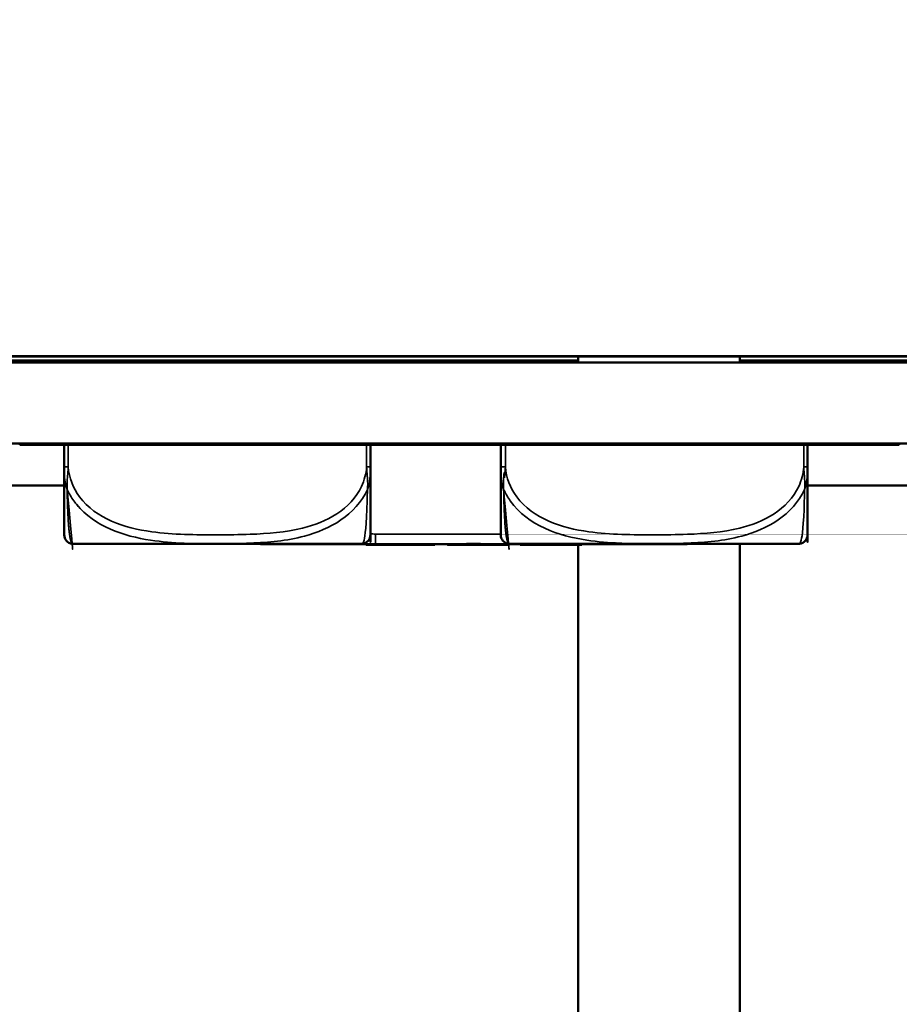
# Model space of a CAD drawing. Header units: inches. Extents: x -32 to 29.2, y -14.4 to 22.6.
# Tile 268 of 285: x 3.1 to 4.4, y 11.5 to 13. Entities that reach past the tile are written whole.
import ezdxf

# ---------------------------------------------------------------- set-up
doc = ezdxf.new("R2010")
doc.units = ezdxf.units.IN
doc.header["$MEASUREMENT"] = 0
for name, color, linetype, lineweight in [('Dimension (ANSI)', 7, 'Continuous', 25), ('Visible (ANSI)', 7, 'Continuous', 50), ('Visible Narrow (ANSI)', 7, 'Continuous', 35)]:
    doc.layers.add(name, color=color, linetype=linetype, lineweight=lineweight)
doc.styles.add('Note Text (ANSI)', font='tahoma.ttf')
doc.dimstyles.new('Default (ANSI)', dxfattribs={"dimtxt": 0.1879999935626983, "dimasz": 0.0984251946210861, "dimexe": 0.125, "dimexo": 0.0625, "dimgap": 0.031496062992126, "dimtad": 0, "dimtih": 1, "dimtoh": 1, "dimrnd": 1e-08, "dimzin": 4, "dimdsep": 46, "dimtxsty": 'Note Text (ANSI)', "dimcen": 0.09, "dimdle": 0.3937007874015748, "dimclrd": 256, "dimclre": 256, "dimclrt": 256, "dimadec": 0, "dimazin": 1, "dimtfac": 1.276595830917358, "dimtofl": 0, "dimtmove": 0, "dimatfit": 3, "dimfxl": 1, "dimtolj": 1, "dimtzin": 4, "dimlwd": -1, "dimlwe": -1, "dimarcsym": 0})

# ---------------------------------------------------------------- blocks, each defined once
blk = doc.blocks.new('*D11')
at = {"layer": 'Defpoints', "color": 0, "transparency": 16777216}
for p in [(8.679602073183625, 17.71034295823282), (11.81042754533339, 17.71034295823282), (4.062731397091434, 9.938145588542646)]:
    blk.add_point(p, dxfattribs=at)
at = {"layer": 'Dimension (ANSI)', "transparency": 16777216}
for p, q in [((8.742102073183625, 17.71034295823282), (11.93542754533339, 17.71034295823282)), ((11.81042754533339, 17.61191776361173), (11.81042754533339, 14.55073426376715)), ((11.81042754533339, 10.03657078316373), (11.81042754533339, 13.09775428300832)), ((4.125231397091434, 9.938145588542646), (11.93542754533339, 9.938145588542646))]:
    blk.add_line(p, q, dxfattribs=at)
for points in [[(11.79402334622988, 17.61191776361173), (11.82683174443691, 17.61191776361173), (11.81042754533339, 17.71034295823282)], [(11.79402334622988, 10.03657078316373), (11.82683174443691, 10.03657078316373), (11.81042754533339, 9.938145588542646)]]:
    blk.add_solid(points, dxfattribs=at)
at = {"layer": 'Dimension (ANSI)', "transparency": 16777216, "insert": (11.68745105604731, 13.12925034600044), "char_height": 0.1879999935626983, "attachment_point": 1, "rotation": 90, "style": 'Note Text (ANSI)'}
blk.add_mtext('\\A1;7.77 [197.4]', dxfattribs=at)

msp = doc.modelspace()

# ---------------------------------------------------------------- linework, layer by layer
at = {"layer": 'Visible (ANSI)'}
for p, q in [((8.679602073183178, 12.46024386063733), (-28.51039792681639, 12.46024386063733)), ((8.679602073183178, 12.45969253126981), (-28.51039792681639, 12.45969253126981)), ((3.93774321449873, 12.45014558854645), (3.93774321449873, 12.45969253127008)), ((4.18774321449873, 12.45969253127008), (4.18774321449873, 12.45014558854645)), ((-28.80862123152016, 12.45014558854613), (8.977825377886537, 12.45014558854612)), ((-1.13661623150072, 12.45354764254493), (3.937743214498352, 12.45354764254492)), ((4.187743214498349, 12.45354764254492), (6.767258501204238, 12.45354764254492)), ((8.977825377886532, 12.32514558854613), (-28.65039792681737, 12.32514558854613)), ((3.075588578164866, 12.3251455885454), (3.075588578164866, 12.3231455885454)), ((3.075588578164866, 12.3231455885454), (3.37621759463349, 12.3231455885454)), ((3.144301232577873, 12.3231455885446), (3.144301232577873, 12.28915934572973)), ((3.37621759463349, 12.3251455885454), (3.37621759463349, 12.3231455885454)), ((3.37621759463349, 12.32314558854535), (3.421454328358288, 12.3231455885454)), ((3.421454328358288, 12.3251455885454), (3.421454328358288, 12.3231455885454)), ((3.421454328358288, 12.3231455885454), (3.554949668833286, 12.3231455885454)), ((3.554949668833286, 12.3251455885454), (3.554949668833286, 12.3231455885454)), ((3.617094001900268, 12.28915934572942), (3.617094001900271, 12.32314558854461)), ((3.640596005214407, 12.32514558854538), (3.640596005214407, 12.32314558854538)), ((3.640596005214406, 12.32314558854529), (3.641791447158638, 12.32314558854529)), ((3.641791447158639, 12.32514558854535), (3.641791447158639, 12.32314558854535)), ((3.818301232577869, 12.3231455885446), (3.81830123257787, 12.28915934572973)), ((3.923045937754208, 12.32514558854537), (3.923045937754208, 12.32314558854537)), ((3.923045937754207, 12.32314558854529), (3.923112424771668, 12.32314558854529)), ((3.923112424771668, 12.32514558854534), (3.923112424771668, 12.32314558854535)), ((3.924562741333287, 12.32514558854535), (3.924562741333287, 12.32314558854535)), ((3.924562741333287, 12.32314558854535), (3.956802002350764, 12.32314558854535)), ((3.956802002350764, 12.32514558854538), (3.956802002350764, 12.32314558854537)), ((4.177433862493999, 12.32514558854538), (4.177433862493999, 12.32314558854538)), ((4.177433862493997, 12.32314558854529), (4.180687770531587, 12.32314558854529)), ((4.180687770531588, 12.32514558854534), (4.180687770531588, 12.32314558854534)), ((4.182081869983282, 12.32514558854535), (4.182081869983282, 12.32314558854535)), ((4.182081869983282, 12.32314558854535), (4.214340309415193, 12.32314558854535)), ((4.214340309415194, 12.32514558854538), (4.214340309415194, 12.32314558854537)), ((4.292094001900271, 12.28915934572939), (4.292094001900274, 12.32314558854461)), ((4.433793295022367, 12.32514558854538), (4.433793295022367, 12.32314558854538)), ((3.062149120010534, 12.26014558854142), (3.144301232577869, 12.26014558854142)), ((4.29209400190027, 12.26014558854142), (4.492301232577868, 12.26014558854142)), ((3.160804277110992, 12.17012956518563), (3.232765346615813, 12.17012956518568)), ((3.232765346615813, 12.17012956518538), (3.600590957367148, 12.17012956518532)), ((3.450110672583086, 12.16963377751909), (3.624915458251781, 12.16963377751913)), ((3.610577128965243, 12.16963377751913), (3.610577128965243, 12.16849991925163)), ((3.62491545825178, 12.16963377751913), (3.694130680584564, 12.16963377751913)), ((3.714771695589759, 12.16969492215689), (3.714771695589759, 12.16849991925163)), ((3.714771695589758, 12.16849991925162), (3.716579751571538, 12.16849991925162)), ((3.716579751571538, 12.16970434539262), (3.716579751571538, 12.16849991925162)), ((3.736477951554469, 12.16982084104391), (3.736477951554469, 12.16849991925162)), ((3.736479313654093, 12.16849991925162), (3.736767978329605, 12.16849991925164)), ((3.736767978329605, 12.16982253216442), (3.736767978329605, 12.16849991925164)), ((3.736767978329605, 12.16849991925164), (3.752682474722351, 12.16849991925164)), ((3.752682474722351, 12.16990428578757), (3.752682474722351, 12.16849991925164)), ((3.814954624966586, 12.16849991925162), (3.815242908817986, 12.16849991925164)), ((3.815242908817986, 12.16983260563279), (3.815242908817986, 12.16849991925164)), ((3.815242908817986, 12.16849991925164), (3.831157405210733, 12.16849991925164)), ((3.831157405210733, 12.16973808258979), (3.831157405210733, 12.16849991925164)), ((3.834804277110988, 12.17012956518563), (4.004634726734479, 12.17012956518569)), ((3.8485677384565, 12.16965366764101), (3.8485677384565, 12.16849991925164)), ((3.8485677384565, 12.16849991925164), (3.848626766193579, 12.16849991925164)), ((3.848626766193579, 12.16965347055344), (3.848626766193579, 12.16849991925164)), ((3.848626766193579, 12.16849991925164), (3.943747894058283, 12.16849991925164)), ((3.859625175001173, 12.16963377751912), (3.928840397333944, 12.16963377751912)), ((3.928840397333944, 12.16963377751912), (4.103645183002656, 12.16963377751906)), ((3.93774321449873, 10.63314558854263), (3.937743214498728, 12.16849991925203)), ((3.943747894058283, 12.16963377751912), (3.943747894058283, 12.16849991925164)), ((4.004634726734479, 12.17012956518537), (4.275590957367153, 12.17012956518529)), ((4.18774321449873, 12.17012956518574), (4.18774321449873, 10.63314558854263))]:
    msp.add_line(p, q, dxfattribs=at)
for centre, radius, start, end in [((3.158080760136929, 12.18411183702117), 0.0137795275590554, 180.0000014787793, 263.5464570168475), ((3.603314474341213, 12.18411183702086), 0.0137795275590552, 276.4535429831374, 359.9999985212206), ((3.832080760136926, 12.18411183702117), 0.0137795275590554, 180.0000014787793, 263.5464570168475), ((4.278314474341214, 12.18411183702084), 0.0137795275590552, 276.4535429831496, 359.9999985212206), ((3.170471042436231, 12.29364952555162), 0.1240157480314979, 263.5464570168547, 264.1279897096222), ((3.160804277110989, 12.19965712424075), 0.0295275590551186, 264.1279897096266, 270), ((3.16115506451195, 12.19965712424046), 0.0295275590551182, 269.6598864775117, 269.9999999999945), ((3.450110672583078, 12.18538180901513), 0.0157480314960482, 255.58487621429, 270.0000000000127), ((3.60024016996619, 12.19965712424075), 0.0295275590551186, 270, 270.3401134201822), ((3.600590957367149, 12.19965712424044), 0.0295275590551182, 270, 275.872010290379), ((3.590924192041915, 12.29364952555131), 0.1240157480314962, 275.8720102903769, 276.4535429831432), ((3.844471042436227, 12.29364952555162), 0.1240157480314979, 263.5464570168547, 264.1279897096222), ((3.834804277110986, 12.19965712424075), 0.0295275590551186, 264.1279897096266, 270), ((4.103645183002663, 12.18538180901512), 0.0157480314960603, 269.9999999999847, 284.4151237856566), ((4.275590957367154, 12.19965712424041), 0.0295275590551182, 269.9999999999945, 275.8720102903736), ((4.265924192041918, 12.29364952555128), 0.1240157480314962, 275.8720102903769, 276.4535429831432)]:
    msp.add_arc(centre, radius, start, end, dxfattribs=at)
for points, degree, knots in [([(3.554949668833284, 12.3231455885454), (3.562139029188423, 12.3231455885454), (3.577374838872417, 12.3231455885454), (3.598704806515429, 12.3231455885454), (3.618834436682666, 12.3231455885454), (3.632799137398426, 12.32314558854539), (3.639583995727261, 12.32314558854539), (3.640596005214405, 12.32314558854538), (3.640596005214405, 12.32314558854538)], 3, [0, 0, 0, 0, 0.0547324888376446, 0.1159899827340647, 0.1646122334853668, 0.2091743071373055, 0.2565947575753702, 0.2896354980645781, 0.2896354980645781, 0.2896354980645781, 0.2896354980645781]), ([(3.641791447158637, 12.32314558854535), (3.641791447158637, 12.32314558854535), (3.641808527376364, 12.32314558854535), (3.642927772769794, 12.32314558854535), (3.647601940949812, 12.32314558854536), (3.655835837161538, 12.32314558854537), (3.668942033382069, 12.32314558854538), (3.685767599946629, 12.32314558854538), (3.699465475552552, 12.32314558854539), (3.706737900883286, 12.32314558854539)], 3, [-0.1832776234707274, -0.1832776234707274, -0.1832776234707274, -0.1832776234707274, -0.1825163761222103, -0.1596966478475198, -0.134327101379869, -0.0983027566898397, -0.0645119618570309, -0.0320741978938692, 0, 0, 0, 0]), ([(3.706737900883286, 12.32314558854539), (3.713967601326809, 12.32314558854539), (3.729550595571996, 12.32314558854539), (3.755613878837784, 12.3231455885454), (3.784124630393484, 12.3231455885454), (3.814031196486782, 12.3231455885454), (3.843054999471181, 12.3231455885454), (3.869020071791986, 12.3231455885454), (3.890433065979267, 12.3231455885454), (3.906795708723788, 12.32314558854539), (3.917843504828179, 12.32314558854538), (3.922369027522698, 12.32314558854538), (3.923045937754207, 12.32314558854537), (3.923045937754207, 12.32314558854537)], 3, [-1, -1, -1, -1, -0.9681142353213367, -0.9362367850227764, -0.903319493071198, -0.8684209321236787, -0.8339726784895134, -0.8041265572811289, -0.7775875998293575, -0.7525487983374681, -0.7274403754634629, -0.7007874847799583, -0.6845789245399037, -0.6845789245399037, -0.6845789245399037, -0.6845789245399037]), ([(3.923112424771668, 12.32314558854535), (3.923112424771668, 12.32314558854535), (3.923120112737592, 12.32314558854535), (3.923845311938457, 12.32314558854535), (3.924562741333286, 12.32314558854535)], 3, [1.540444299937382, 1.540444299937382, 1.540444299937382, 1.540444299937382, 1.540962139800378, 1.588777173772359, 1.588777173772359, 1.588777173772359, 1.588777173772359]), ([(3.956802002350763, 12.32314558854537), (3.956802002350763, 12.32314558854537), (3.956971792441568, 12.32314558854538), (3.958334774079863, 12.32314558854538), (3.961869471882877, 12.32314558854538), (3.966405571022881, 12.32314558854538), (3.972356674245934, 12.32314558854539), (3.979620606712, 12.32314558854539), (3.988198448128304, 12.32314558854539), (3.998113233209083, 12.32314558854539), (4.009255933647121, 12.3231455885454), (4.021684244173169, 12.3231455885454), (4.035704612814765, 12.3231455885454), (4.052510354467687, 12.3231455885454), (4.070152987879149, 12.3231455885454), (4.087161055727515, 12.3231455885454), (4.100259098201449, 12.3231455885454), (4.114681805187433, 12.3231455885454), (4.128149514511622, 12.3231455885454), (4.139538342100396, 12.3231455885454), (4.149831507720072, 12.3231455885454), (4.159712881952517, 12.32314558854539), (4.16944431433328, 12.32314558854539), (4.175414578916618, 12.32314558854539), (4.177253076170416, 12.32314558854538), (4.177433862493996, 12.32314558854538), (4.177433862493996, 12.32314558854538)], 3, [0.7450344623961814, 0.7450344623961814, 0.7450344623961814, 0.7450344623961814, 0.7531920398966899, 0.790391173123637, 0.8163370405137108, 0.8427176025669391, 0.8700555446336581, 0.8987914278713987, 0.9285939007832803, 0.9591549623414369, 0.9910244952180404, 1.024672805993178, 1.061051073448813, 1.101342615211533, 1.153866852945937, 1.195211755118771, 1.230790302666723, 1.254375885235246, 1.305609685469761, 1.334269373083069, 1.349976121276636, 1.389089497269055, 1.425781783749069, 1.46366587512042, 1.505494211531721, 1.525718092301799, 1.525718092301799, 1.525718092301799, 1.525718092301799]), ([(4.214340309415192, 12.32314558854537), (4.214340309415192, 12.32314558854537), (4.214498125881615, 12.32314558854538), (4.215823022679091, 12.32314558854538), (4.219310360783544, 12.32314558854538), (4.223798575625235, 12.32314558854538), (4.229695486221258, 12.32314558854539), (4.23689953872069, 12.32314558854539), (4.24541241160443, 12.32314558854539), (4.255257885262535, 12.32314558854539), (4.266327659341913, 12.3231455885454), (4.278678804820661, 12.3231455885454), (4.292617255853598, 12.3231455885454), (4.309329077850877, 12.3231455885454), (4.326882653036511, 12.3231455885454), (4.343799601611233, 12.3231455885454), (4.356835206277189, 12.3231455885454), (4.371186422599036, 12.3231455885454), (4.384591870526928, 12.3231455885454), (4.395935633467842, 12.3231455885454), (4.406185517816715, 12.3231455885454), (4.416034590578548, 12.32314558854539), (4.42574555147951, 12.32314558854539), (4.431722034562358, 12.32314558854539), (4.433607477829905, 12.32314558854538), (4.433793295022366, 12.32314558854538), (4.433793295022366, 12.32314558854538)], 3, [0.7415664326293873, 0.7415664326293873, 0.7415664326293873, 0.7415664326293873, 0.7493064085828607, 0.7863136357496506, 0.812125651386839, 0.8383701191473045, 0.8655670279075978, 0.894154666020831, 0.9238033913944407, 0.9542067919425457, 0.9859119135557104, 1.019386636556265, 1.055577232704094, 1.095660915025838, 1.147914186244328, 1.189045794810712, 1.22444079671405, 1.247904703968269, 1.298874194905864, 1.327386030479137, 1.343011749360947, 1.381923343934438, 1.418426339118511, 1.456114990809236, 1.497727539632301, 1.519052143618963, 1.519052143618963, 1.519052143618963, 1.519052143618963]), ([(3.617094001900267, 12.18411183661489), (3.617094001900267, 12.18411183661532), (3.617094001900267, 12.18432802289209), (3.617094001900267, 12.18892316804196), (3.617094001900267, 12.19464914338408), (3.617094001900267, 12.20881433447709), (3.617094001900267, 12.24288597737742), (3.617094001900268, 12.2563064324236), (3.617094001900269, 12.27253089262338), (3.617094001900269, 12.28915934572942)], 3, [1.031540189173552, 1.031540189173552, 1.031540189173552, 1.031540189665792, 1.28942523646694, 1.28942523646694, 1.28942523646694, 1.610773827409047, 1.610773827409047, 1.610773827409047, 1.737349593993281, 1.737349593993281, 1.737349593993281, 1.737349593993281]), ([(4.29209400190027, 12.18411183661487), (4.29209400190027, 12.18411183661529), (4.29209400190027, 12.18432802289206), (4.29209400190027, 12.18892316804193), (4.29209400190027, 12.19464914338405), (4.29209400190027, 12.20881433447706), (4.29209400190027, 12.24288597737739), (4.292094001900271, 12.25630643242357), (4.292094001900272, 12.27253089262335), (4.292094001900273, 12.28915934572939)], 3, [1.031540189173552, 1.031540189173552, 1.031540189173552, 1.031540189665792, 1.28942523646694, 1.28942523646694, 1.28942523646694, 1.610773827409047, 1.610773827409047, 1.610773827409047, 1.737349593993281, 1.737349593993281, 1.737349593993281, 1.737349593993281]), ([(3.144301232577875, 12.28915934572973), (3.144301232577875, 12.278775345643), (3.144301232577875, 12.26839537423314), (3.144301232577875, 12.25899013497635), (3.144301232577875, 12.24164656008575), (3.144301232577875, 12.22723611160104), (3.144301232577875, 12.21667516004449), (3.144301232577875, 12.20611420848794), (3.144301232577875, 12.19920177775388), (3.144301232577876, 12.19457787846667), (3.144301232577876, 12.18803313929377), (3.144301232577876, 12.18591347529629), (3.144301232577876, 12.18491077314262), (3.144301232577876, 12.18428408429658), (3.144301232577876, 12.18411183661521), (3.144301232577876, 12.1841118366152)], 3, [0.325730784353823, 0.325730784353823, 0.325730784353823, 0.325730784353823, 0.404773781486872, 0.404773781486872, 0.404773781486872, 0.5505317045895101, 0.5505317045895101, 0.5505317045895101, 0.6962896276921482, 0.6962896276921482, 0.6962896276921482, 0.9025976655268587, 0.9025976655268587, 0.9025976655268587, 1.031540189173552, 1.031540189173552, 1.031540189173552, 1.031540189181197]), ([(3.818301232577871, 12.28915934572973), (3.818301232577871, 12.278775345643), (3.818301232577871, 12.26839537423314), (3.818301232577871, 12.25899013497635), (3.818301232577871, 12.24164656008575), (3.818301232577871, 12.22723611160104), (3.818301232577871, 12.21667516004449), (3.818301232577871, 12.20611420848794), (3.818301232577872, 12.19920177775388), (3.818301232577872, 12.19457787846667), (3.818301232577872, 12.18803313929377), (3.818301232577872, 12.18591347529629), (3.818301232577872, 12.18491077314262), (3.818301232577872, 12.18428408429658), (3.818301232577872, 12.18411183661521), (3.818301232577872, 12.1841118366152)], 3, [0.325730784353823, 0.325730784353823, 0.325730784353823, 0.325730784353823, 0.404773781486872, 0.404773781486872, 0.404773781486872, 0.5505317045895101, 0.5505317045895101, 0.5505317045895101, 0.6962896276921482, 0.6962896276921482, 0.6962896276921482, 0.9025976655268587, 0.9025976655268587, 0.9025976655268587, 1.031540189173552, 1.031540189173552, 1.031540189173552, 1.031540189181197]), ([(3.694130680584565, 12.16963377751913), (3.694567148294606, 12.16963377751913), (3.695003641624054, 12.16963388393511), (3.711507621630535, 12.16964174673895), (3.727570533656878, 12.1697760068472), (3.75052473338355, 12.16989731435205), (3.757223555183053, 12.16992578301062), (3.766399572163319, 12.16994793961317), (3.768870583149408, 12.16995227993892), (3.772949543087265, 12.16995658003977), (3.774557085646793, 12.16995754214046), (3.7776869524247, 12.16995796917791), (3.779209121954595, 12.16995751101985), (3.782779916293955, 12.16995488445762), (3.784828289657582, 12.16995217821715), (3.7910057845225, 12.16994053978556), (3.795133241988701, 12.16992803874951), (3.804864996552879, 12.16988951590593), (3.810464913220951, 12.16986019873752), (3.830229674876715, 12.16974614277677), (3.844272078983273, 12.16964078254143), (3.858752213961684, 12.1696338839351), (3.859188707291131, 12.16963377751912), (3.859625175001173, 12.16963377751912)], 3, [-0.4161139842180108, -0.4161139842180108, -0.4161139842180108, -0.4161139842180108, -0.4127690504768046, -0.4127690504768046, -0.2896446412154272, -0.2896446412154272, -0.2388934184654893, -0.2388934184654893, -0.2201881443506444, -0.2201881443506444, -0.208020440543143, -0.208020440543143, -0.1964990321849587, -0.1964990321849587, -0.1809938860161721, -0.1809938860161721, -0.1497410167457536, -0.1497410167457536, -0.1073161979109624, -0.1073161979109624, 0, 0, 0.0033356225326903, 0.0033356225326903, 0.0033356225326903, 0.0033356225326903]), ([(3.752682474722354, 12.16849991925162), (3.753291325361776, 12.16849991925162), (3.758029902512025, 12.16849991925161), (3.772173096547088, 12.16849991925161), (3.782416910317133, 12.16849991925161)], 2, [0.3374731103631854, 0.3374731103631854, 0.3374731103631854, 1, 2, 3, 3, 3])]:
    msp.add_open_spline(points, degree=degree, knots=knots, dxfattribs=at)
for points, degree in [([(4.180687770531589, 12.32314558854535), (4.180687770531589, 12.32314558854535), (4.181384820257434, 12.32314558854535), (4.182081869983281, 12.32314558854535)], 3), ([(3.610577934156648, 12.16849991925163), (3.610656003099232, 12.16849991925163), (3.625132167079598, 12.16849991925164), (3.651625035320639, 12.16849991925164), (3.667539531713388, 12.16849991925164)], 2), ([(3.610577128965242, 12.16849991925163), (3.610577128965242, 12.16849991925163), (3.610577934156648, 12.16849991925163)], 2), ([(3.667539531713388, 12.16849991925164), (3.685557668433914, 12.16849991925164), (3.709993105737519, 12.16849991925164), (3.714771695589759, 12.16849991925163)], 2), ([(3.736477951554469, 12.16849991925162), (3.736477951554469, 12.16849991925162), (3.736479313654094, 12.16849991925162)], 2), ([(3.782416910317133, 12.16849991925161), (3.799886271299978, 12.16849991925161), (3.814860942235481, 12.16849991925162), (3.814954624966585, 12.16849991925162)], 2)]:
    msp.add_open_spline(points, degree=degree, dxfattribs=at)
at = {"layer": 'Visible Narrow (ANSI)'}
for p, q in [((3.150557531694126, 12.28915934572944), (3.150557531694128, 12.32314558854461)), ((3.611188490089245, 12.32314558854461), (3.611188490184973, 12.28915934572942)), ((3.706737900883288, 12.32514558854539), (3.706737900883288, 12.32314558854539)), ((3.825557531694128, 12.28915934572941), (3.825557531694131, 12.32314558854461)), ((4.286188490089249, 12.32314558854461), (4.286188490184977, 12.28915934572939)), ((3.144301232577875, 12.28915934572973), (3.146409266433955, 12.28915934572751)), ((3.146409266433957, 12.28915934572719), (3.150557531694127, 12.28915934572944)), ((3.611188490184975, 12.28915934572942), (3.617094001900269, 12.28915934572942)), ((3.81830123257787, 12.28915934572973), (3.823532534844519, 12.28915934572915)), ((3.823532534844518, 12.28915934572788), (3.825557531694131, 12.28915934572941)), ((4.286188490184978, 12.28915934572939), (4.292094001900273, 12.28915934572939)), ((3.62491545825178, 12.1853818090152), (3.624915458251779, 12.16963377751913)), ((3.818301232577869, 12.18538180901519), (3.624915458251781, 12.1853818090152)), ((3.157783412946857, 12.1702844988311), (3.230731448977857, 12.17028449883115)), ((3.230731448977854, 12.17028449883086), (3.603611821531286, 12.1702844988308)), ((3.610577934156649, 12.16963377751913), (3.610577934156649, 12.16849991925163)), ((3.667539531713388, 12.16963377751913), (3.667539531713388, 12.16849991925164)), ((3.736479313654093, 12.16982084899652), (3.736479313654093, 12.16849991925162)), ((3.782416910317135, 12.16995488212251), (3.782416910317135, 12.16849991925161)), ((3.814954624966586, 12.16983425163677), (3.814954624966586, 12.16849991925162)), ((3.831783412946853, 12.1702844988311), (4.003939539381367, 12.17028449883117)), ((3.928840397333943, 12.17012956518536), (3.928840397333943, 12.16963377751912)), ((4.003939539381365, 12.17028449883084), (4.278611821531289, 12.17028449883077))]:
    msp.add_line(p, q, dxfattribs=at)
for points, knots in [([(3.144301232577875, 12.28915934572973), (3.144301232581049, 12.28718048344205), (3.144304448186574, 12.28519200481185), (3.144358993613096, 12.28137549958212), (3.14440613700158, 12.27955029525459), (3.144548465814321, 12.27655659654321), (3.14461900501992, 12.27539857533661), (3.14476642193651, 12.27350653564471), (3.144830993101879, 12.27277638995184), (3.145051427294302, 12.27057840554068), (3.145234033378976, 12.26910335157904), (3.145820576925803, 12.26525303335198), (3.14629170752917, 12.26286618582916), (3.14743651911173, 12.2583950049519), (3.148076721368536, 12.2563129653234), (3.148841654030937, 12.25426157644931)], [-0.0844807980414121, -0.0844807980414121, -0.0844807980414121, -0.0844807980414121, -0.0694379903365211, -0.0694379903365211, -0.0558782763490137, -0.0558782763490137, -0.0474034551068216, -0.0474034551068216, -0.0421066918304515, -0.0421066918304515, -0.0315131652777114, -0.0315131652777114, -0.0145635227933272, -0.0145635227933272, 0.000267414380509, 0.000267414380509, 0.000267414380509, 0.000267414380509]), ([(3.149108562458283, 12.25515534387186), (3.1489553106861, 12.25691655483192), (3.148870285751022, 12.25869740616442), (3.148795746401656, 12.26286618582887), (3.148848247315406, 12.26525303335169), (3.149030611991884, 12.26910335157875), (3.149124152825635, 12.27057840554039), (3.149285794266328, 12.27277638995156), (3.149343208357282, 12.27350653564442), (3.149498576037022, 12.27539857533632), (3.149600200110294, 12.27655659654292), (3.149866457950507, 12.2795502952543), (3.150032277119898, 12.28137549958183), (3.150338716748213, 12.28519200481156), (3.15047388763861, 12.28718048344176), (3.150557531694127, 12.28915934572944)], [0.0018820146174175, 0.0018820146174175, 0.0018820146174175, 0.0018820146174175, 0.0145635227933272, 0.0145635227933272, 0.0315131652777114, 0.0315131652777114, 0.0421066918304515, 0.0421066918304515, 0.0474034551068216, 0.0474034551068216, 0.0558782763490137, 0.0558782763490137, 0.0694379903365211, 0.0694379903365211, 0.0844807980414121, 0.0844807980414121, 0.0844807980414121, 0.0844807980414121]), ([(3.611188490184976, 12.28915934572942), (3.610599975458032, 12.2787753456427), (3.607884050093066, 12.26839537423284), (3.603480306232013, 12.25899013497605), (3.595359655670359, 12.24164656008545), (3.581455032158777, 12.22723611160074), (3.565315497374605, 12.2166751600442), (3.549175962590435, 12.20611420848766), (3.530974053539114, 12.1992017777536), (3.512350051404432, 12.1945778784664), (3.485989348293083, 12.18803313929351), (3.458697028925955, 12.18591347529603), (3.431632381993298, 12.18491077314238), (3.414716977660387, 12.18428408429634), (3.397794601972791, 12.18411183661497), (3.380873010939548, 12.18411183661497), (3.347029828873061, 12.18411183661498), (3.313173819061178, 12.18432802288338), (3.279464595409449, 12.18892316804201), (3.237459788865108, 12.19464914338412), (3.193541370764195, 12.20881433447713), (3.167977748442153, 12.24288597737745), (3.157908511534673, 12.25630643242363), (3.151499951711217, 12.2725308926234), (3.150557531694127, 12.28915934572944)], [0.3257307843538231, 0.3257307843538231, 0.3257307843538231, 0.3257307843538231, 0.4047737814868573, 0.4047737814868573, 0.4047737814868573, 0.5505317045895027, 0.5505317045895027, 0.5505317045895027, 0.6962896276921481, 0.6962896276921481, 0.6962896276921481, 0.9025976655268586, 0.9025976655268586, 0.9025976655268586, 1.031540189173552, 1.031540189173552, 1.031540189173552, 1.28942523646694, 1.28942523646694, 1.28942523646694, 1.610773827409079, 1.610773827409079, 1.610773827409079, 1.737349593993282, 1.737349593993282, 1.737349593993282, 1.737349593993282]), ([(3.611188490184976, 12.28915934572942), (3.611272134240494, 12.28718048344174), (3.61140730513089, 12.28519200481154), (3.611713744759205, 12.2813754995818), (3.611879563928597, 12.27955029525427), (3.612145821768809, 12.27655659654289), (3.612247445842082, 12.27539857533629), (3.612402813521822, 12.27350653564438), (3.612460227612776, 12.27277638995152), (3.612621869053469, 12.27057840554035), (3.612715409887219, 12.26910335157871), (3.612897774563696, 12.26525303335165), (3.612950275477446, 12.26286618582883), (3.612870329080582, 12.25839500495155), (3.612760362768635, 12.25631296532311), (3.612553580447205, 12.25426157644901)], [-0.0844807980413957, -0.0844807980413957, -0.0844807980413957, -0.0844807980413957, -0.069437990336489, -0.069437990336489, -0.0558782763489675, -0.0558782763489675, -0.0474034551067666, -0.0474034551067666, -0.042106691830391, -0.042106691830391, -0.0315131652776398, -0.0315131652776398, -0.0145635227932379, -0.0145635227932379, 0.0002674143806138, 0.0002674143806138, 0.0002674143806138, 0.0002674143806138]), ([(3.612553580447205, 12.25426157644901), (3.613318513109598, 12.25631296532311), (3.613958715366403, 12.25839500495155), (3.615103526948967, 12.26286618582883), (3.615574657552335, 12.26525303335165), (3.616161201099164, 12.26910335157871), (3.616343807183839, 12.27057840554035), (3.616564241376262, 12.27277638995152), (3.616628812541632, 12.27350653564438), (3.616776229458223, 12.27539857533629), (3.616846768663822, 12.27655659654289), (3.616989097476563, 12.27955029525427), (3.617036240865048, 12.2813754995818), (3.617090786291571, 12.28519200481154), (3.617094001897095, 12.28718048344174), (3.617094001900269, 12.28915934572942)], [-0.0002674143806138, -0.0002674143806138, -0.0002674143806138, -0.0002674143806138, 0.0145635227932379, 0.0145635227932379, 0.0315131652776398, 0.0315131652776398, 0.042106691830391, 0.042106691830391, 0.0474034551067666, 0.0474034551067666, 0.0558782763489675, 0.0558782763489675, 0.069437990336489, 0.069437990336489, 0.0844807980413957, 0.0844807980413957, 0.0844807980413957, 0.0844807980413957]), ([(3.818301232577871, 12.28915934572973), (3.818301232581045, 12.28718048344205), (3.81830444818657, 12.28519200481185), (3.818358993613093, 12.28137549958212), (3.818406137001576, 12.27955029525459), (3.818548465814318, 12.27655659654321), (3.818619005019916, 12.27539857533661), (3.818766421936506, 12.27350653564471), (3.818830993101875, 12.27277638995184), (3.819051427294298, 12.27057840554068), (3.819234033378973, 12.26910335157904), (3.819820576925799, 12.26525303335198), (3.820291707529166, 12.26286618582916), (3.821436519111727, 12.2583950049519), (3.822076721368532, 12.2563129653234), (3.822841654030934, 12.25426157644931)], [-0.0844807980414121, -0.0844807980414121, -0.0844807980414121, -0.0844807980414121, -0.0694379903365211, -0.0694379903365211, -0.0558782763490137, -0.0558782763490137, -0.0474034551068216, -0.0474034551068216, -0.0421066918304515, -0.0421066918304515, -0.0315131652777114, -0.0315131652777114, -0.0145635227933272, -0.0145635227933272, 0.000267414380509, 0.000267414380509, 0.000267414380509, 0.000267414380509]), ([(3.824256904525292, 12.27238005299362), (3.824303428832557, 12.27299989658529), (3.824352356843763, 12.27361794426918), (3.824498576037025, 12.27539857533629), (3.824600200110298, 12.2765565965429), (3.82486645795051, 12.27955029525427), (3.825032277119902, 12.2813754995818), (3.825338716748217, 12.28519200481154), (3.825473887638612, 12.28718048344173), (3.825557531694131, 12.28915934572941)], [0.0429176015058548, 0.0429176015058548, 0.0429176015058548, 0.0429176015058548, 0.0474034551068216, 0.0474034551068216, 0.0558782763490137, 0.0558782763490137, 0.0694379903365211, 0.0694379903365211, 0.0844807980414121, 0.0844807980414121, 0.0844807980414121, 0.0844807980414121]), ([(4.286188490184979, 12.28915934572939), (4.285599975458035, 12.27877534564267), (4.28288405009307, 12.26839537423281), (4.278480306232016, 12.25899013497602), (4.270359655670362, 12.24164656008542), (4.25645503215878, 12.22723611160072), (4.240315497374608, 12.21667516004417), (4.224175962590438, 12.20611420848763), (4.205974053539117, 12.19920177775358), (4.187350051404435, 12.19457787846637), (4.160989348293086, 12.18803313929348), (4.133697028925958, 12.185913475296), (4.106632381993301, 12.18491077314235), (4.08971697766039, 12.18428408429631), (4.072794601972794, 12.18411183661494), (4.055873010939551, 12.18411183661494), (4.022029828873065, 12.18411183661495), (3.988173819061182, 12.18432802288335), (3.954464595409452, 12.18892316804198), (3.912459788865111, 12.19464914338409), (3.868541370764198, 12.2088143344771), (3.842977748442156, 12.24288597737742), (3.832908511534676, 12.2563064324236), (3.82649995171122, 12.27253089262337), (3.825557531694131, 12.28915934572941)], [0.3257307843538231, 0.3257307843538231, 0.3257307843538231, 0.3257307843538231, 0.4047737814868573, 0.4047737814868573, 0.4047737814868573, 0.5505317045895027, 0.5505317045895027, 0.5505317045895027, 0.6962896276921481, 0.6962896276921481, 0.6962896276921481, 0.9025976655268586, 0.9025976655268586, 0.9025976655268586, 1.031540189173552, 1.031540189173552, 1.031540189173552, 1.28942523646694, 1.28942523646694, 1.28942523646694, 1.610773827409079, 1.610773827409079, 1.610773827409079, 1.737349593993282, 1.737349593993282, 1.737349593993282, 1.737349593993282]), ([(4.286188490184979, 12.28915934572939), (4.286272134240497, 12.28718048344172), (4.286407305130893, 12.28519200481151), (4.286713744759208, 12.28137549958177), (4.2868795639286, 12.27955029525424), (4.287145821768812, 12.27655659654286), (4.287247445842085, 12.27539857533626), (4.287402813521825, 12.27350653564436), (4.287460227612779, 12.27277638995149), (4.287621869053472, 12.27057840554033), (4.287715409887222, 12.26910335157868), (4.2878977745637, 12.26525303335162), (4.287950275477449, 12.2628661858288), (4.287870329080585, 12.25839500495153), (4.287760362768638, 12.25631296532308), (4.287553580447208, 12.25426157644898)], [-0.0844807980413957, -0.0844807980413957, -0.0844807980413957, -0.0844807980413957, -0.069437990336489, -0.069437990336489, -0.0558782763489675, -0.0558782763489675, -0.0474034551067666, -0.0474034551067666, -0.042106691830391, -0.042106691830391, -0.0315131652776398, -0.0315131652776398, -0.0145635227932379, -0.0145635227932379, 0.0002674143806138, 0.0002674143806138, 0.0002674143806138, 0.0002674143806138]), ([(4.287553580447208, 12.25426157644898), (4.288318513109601, 12.25631296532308), (4.288958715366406, 12.25839500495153), (4.29010352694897, 12.2628661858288), (4.290574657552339, 12.26525303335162), (4.291161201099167, 12.26910335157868), (4.291343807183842, 12.27057840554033), (4.291564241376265, 12.27277638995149), (4.291628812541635, 12.27350653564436), (4.291776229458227, 12.27539857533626), (4.291846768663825, 12.27655659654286), (4.291989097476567, 12.27955029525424), (4.29203624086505, 12.28137549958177), (4.292090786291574, 12.28519200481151), (4.292094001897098, 12.28718048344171), (4.292094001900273, 12.28915934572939)], [-0.0002674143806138, -0.0002674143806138, -0.0002674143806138, -0.0002674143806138, 0.0145635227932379, 0.0145635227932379, 0.0315131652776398, 0.0315131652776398, 0.042106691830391, 0.042106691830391, 0.0474034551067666, 0.0474034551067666, 0.0558782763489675, 0.0558782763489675, 0.069437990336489, 0.069437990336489, 0.0844807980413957, 0.0844807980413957, 0.0844807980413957, 0.0844807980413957]), ([(3.822841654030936, 12.25426157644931), (3.822634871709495, 12.25631296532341), (3.822524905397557, 12.2583950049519), (3.822444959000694, 12.26286618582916), (3.822497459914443, 12.26525303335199), (3.822679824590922, 12.26910335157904), (3.822773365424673, 12.27057840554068), (3.822935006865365, 12.27277638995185), (3.822992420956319, 12.27350653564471), (3.823147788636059, 12.27539857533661), (3.823249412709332, 12.27655659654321), (3.823430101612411, 12.27858819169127), (3.82350883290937, 12.27946446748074), (3.823585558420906, 12.28033697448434)], [-0.000267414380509, -0.000267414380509, -0.000267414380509, -0.000267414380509, 0.0145635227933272, 0.0145635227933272, 0.0315131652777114, 0.0315131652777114, 0.0421066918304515, 0.0421066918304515, 0.0474034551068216, 0.0474034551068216, 0.0558782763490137, 0.0558782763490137, 0.062356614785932, 0.062356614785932, 0.062356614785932, 0.062356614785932]), ([(3.156531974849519, 12.17041962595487), (3.156531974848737, 12.17041962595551), (3.156296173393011, 12.17061340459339), (3.15587395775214, 12.17131842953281), (3.15519841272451, 12.17244646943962), (3.15405220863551, 12.1748310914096), (3.152878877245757, 12.18219392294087), (3.15204991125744, 12.18739580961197), (3.151208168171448, 12.19517229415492), (3.150487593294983, 12.20705336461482), (3.149771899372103, 12.21885395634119), (3.149181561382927, 12.23491751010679), (3.148841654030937, 12.25426157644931)], [-1.031540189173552, -1.031540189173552, -1.031540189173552, -1.03154018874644, -0.9025976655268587, -0.9025976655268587, -0.9025976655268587, -0.6962896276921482, -0.6962896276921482, -0.6962896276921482, -0.5505317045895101, -0.5505317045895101, -0.5505317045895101, -0.405761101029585, -0.405761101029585, -0.405761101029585, -0.405761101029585]), ([(3.830531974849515, 12.17041962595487), (3.830531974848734, 12.17041962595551), (3.830296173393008, 12.17061340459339), (3.829873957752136, 12.17131842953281), (3.829198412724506, 12.17244646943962), (3.828052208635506, 12.1748310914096), (3.826878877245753, 12.18219392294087), (3.826049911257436, 12.18739580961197), (3.825208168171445, 12.19517229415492), (3.824487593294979, 12.20705336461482), (3.8237718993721, 12.21885395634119), (3.823181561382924, 12.23491751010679), (3.822841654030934, 12.25426157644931)], [-1.031540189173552, -1.031540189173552, -1.031540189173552, -1.03154018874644, -0.9025976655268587, -0.9025976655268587, -0.9025976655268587, -0.6962896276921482, -0.6962896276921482, -0.6962896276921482, -0.5505317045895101, -0.5505317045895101, -0.5505317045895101, -0.405761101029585, -0.405761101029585, -0.405761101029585, -0.405761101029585]), ([(3.148841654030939, 12.25426157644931), (3.151678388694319, 12.24804223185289), (3.155168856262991, 12.2420924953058), (3.159169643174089, 12.23654053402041), (3.162658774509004, 12.23169860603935), (3.166457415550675, 12.22721402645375), (3.170519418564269, 12.22306079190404)], [-1.657319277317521, -1.657319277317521, -1.657319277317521, -1.657319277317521, -1.610773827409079, -1.610773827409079, -1.610773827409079, -1.570181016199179, -1.570181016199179, -1.570181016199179, -1.570181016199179]), ([(3.163625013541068, 12.23117974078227), (3.191642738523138, 12.19670352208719), (3.236246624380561, 12.18196521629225), (3.277680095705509, 12.17583237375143), (3.312605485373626, 12.17066283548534), (3.346794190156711, 12.17041962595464), (3.380873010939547, 12.17041962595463), (3.397912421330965, 12.17041962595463), (3.414956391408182, 12.17061340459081), (3.432135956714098, 12.17131842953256), (3.459623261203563, 12.17244646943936), (3.487754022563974, 12.17483109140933), (3.5154246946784, 12.1821939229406), (3.534974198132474, 12.18739580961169), (3.554323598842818, 12.19517229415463), (3.571611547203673, 12.20705336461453), (3.588782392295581, 12.2188539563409), (3.603730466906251, 12.23491751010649), (3.612553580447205, 12.25426157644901)], [-1.595365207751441, -1.595365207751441, -1.595365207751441, -1.595365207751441, -1.28942523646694, -1.28942523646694, -1.28942523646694, -1.031540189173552, -1.031540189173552, -1.031540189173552, -0.9025976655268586, -0.9025976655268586, -0.9025976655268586, -0.6962896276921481, -0.6962896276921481, -0.6962896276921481, -0.5505317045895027, -0.5505317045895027, -0.5505317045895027, -0.4057611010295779, -0.4057611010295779, -0.4057611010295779, -0.4057611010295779]), ([(3.612553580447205, 12.25426157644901), (3.612444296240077, 12.24804223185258), (3.612308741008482, 12.24209249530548), (3.612151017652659, 12.23654053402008), (3.611062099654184, 12.19820993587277), (3.608931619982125, 12.1822740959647), (3.607228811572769, 12.17583237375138), (3.605862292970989, 12.17066283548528), (3.604863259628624, 12.17041962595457), (3.604863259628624, 12.17041962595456)], [-1.657319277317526, -1.657319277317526, -1.657319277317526, -1.657319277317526, -1.610773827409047, -1.610773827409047, -1.610773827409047, -1.28942523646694, -1.28942523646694, -1.28942523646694, -1.031540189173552, -1.031540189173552, -1.031540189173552, -1.031540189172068]), ([(3.822841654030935, 12.25426157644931), (3.825678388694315, 12.24804223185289), (3.829168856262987, 12.2420924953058), (3.833169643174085, 12.23654053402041), (3.860790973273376, 12.1982099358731), (3.907809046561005, 12.18227409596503), (3.951329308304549, 12.17583237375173), (3.96840098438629, 12.17330548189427), (3.985296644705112, 12.17195563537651), (4.002089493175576, 12.17123589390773)], [-1.657319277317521, -1.657319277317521, -1.657319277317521, -1.657319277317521, -1.610773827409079, -1.610773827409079, -1.610773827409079, -1.28942523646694, -1.28942523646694, -1.28942523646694, -1.16336995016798, -1.16336995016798, -1.16336995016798, -1.16336995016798]), ([(3.997884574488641, 12.17149753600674), (4.017324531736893, 12.17049728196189), (4.03661631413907, 12.17041962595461), (4.05587301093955, 12.1704196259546), (4.072912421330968, 12.1704196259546), (4.089956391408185, 12.17061340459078), (4.107135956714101, 12.17131842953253), (4.134623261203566, 12.17244646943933), (4.162754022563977, 12.1748310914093), (4.190424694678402, 12.18219392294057), (4.209974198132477, 12.18739580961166), (4.229323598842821, 12.1951722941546), (4.246611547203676, 12.2070533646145), (4.263782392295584, 12.21885395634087), (4.278730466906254, 12.23491751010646), (4.287553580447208, 12.25426157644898)], [-1.177261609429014, -1.177261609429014, -1.177261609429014, -1.177261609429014, -1.031540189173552, -1.031540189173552, -1.031540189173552, -0.9025976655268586, -0.9025976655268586, -0.9025976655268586, -0.6962896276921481, -0.6962896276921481, -0.6962896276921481, -0.5505317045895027, -0.5505317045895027, -0.5505317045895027, -0.4057611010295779, -0.4057611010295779, -0.4057611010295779, -0.4057611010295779]), ([(4.287553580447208, 12.25426157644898), (4.28744429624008, 12.24804223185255), (4.287308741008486, 12.24209249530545), (4.287151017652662, 12.23654053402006), (4.286062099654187, 12.19820993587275), (4.283931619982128, 12.18227409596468), (4.282228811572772, 12.17583237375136), (4.280862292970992, 12.17066283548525), (4.279863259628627, 12.17041962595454), (4.279863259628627, 12.17041962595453)], [-1.657319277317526, -1.657319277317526, -1.657319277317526, -1.657319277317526, -1.610773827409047, -1.610773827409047, -1.610773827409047, -1.28942523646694, -1.28942523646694, -1.28942523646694, -1.031540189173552, -1.031540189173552, -1.031540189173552, -1.031540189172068]), ([(3.450110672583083, 12.16963377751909), (3.449907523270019, 12.16963127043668), (3.449699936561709, 12.16967148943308), (3.449285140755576, 12.16983472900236), (3.449078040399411, 12.16995739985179), (3.44886866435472, 12.17012929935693)], [-6.8e-14, -6.8e-14, -6.8e-14, -6.8e-14, 0.0278591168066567, 0.0278591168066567, 0.0548554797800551, 0.0548554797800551, 0.0548554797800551, 0.0548554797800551]), ([(3.601923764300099, 12.17015939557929), (3.605831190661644, 12.16997162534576), (3.609727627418, 12.16983934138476), (3.617393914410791, 12.16967148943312), (3.621167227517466, 12.16963127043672), (3.624915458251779, 12.16963377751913)], [-0.0564054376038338, -0.0564054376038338, -0.0564054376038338, -0.0564054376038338, -0.0278591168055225, -0.0278591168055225, 7.33e-14, 7.33e-14, 7.33e-14, 7.33e-14]), ([(3.928840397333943, 12.16963377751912), (3.932588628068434, 12.16963127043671), (3.936361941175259, 12.16967148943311), (3.943817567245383, 12.16983472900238), (3.947501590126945, 12.16995739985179), (3.95119571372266, 12.17012929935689)], [3.6e-15, 3.6e-15, 3.6e-15, 3.6e-15, 0.0278591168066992, 0.0278591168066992, 0.0548554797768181, 0.0548554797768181, 0.0548554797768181, 0.0548554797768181]), ([(4.104887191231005, 12.17012929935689), (4.104677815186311, 12.16995739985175), (4.104470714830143, 12.16983472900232), (4.104055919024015, 12.16967148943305), (4.103848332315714, 12.16963127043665), (4.10364518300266, 12.16963377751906)], [-0.0548554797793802, -0.0548554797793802, -0.0548554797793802, -0.0548554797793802, -0.0278591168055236, -0.0278591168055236, 6.29e-14, 6.29e-14, 6.29e-14, 6.29e-14])]:
    msp.add_open_spline(points, degree=3, knots=knots, dxfattribs=at)
for points in [[(3.148841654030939, 12.25426157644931), (3.148751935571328, 12.25515163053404), (3.148680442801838, 12.25604745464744), (3.148625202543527, 12.25694691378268)], [(3.62491545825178, 12.1853818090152), (3.622313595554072, 12.1853818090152), (3.619705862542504, 12.18539848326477), (3.617094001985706, 12.18543418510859)]]:
    msp.add_open_spline(points, degree=3, dxfattribs=at)

# ---------------------------------------------------------------- dimensions: what is measured, and where the dimension line sits
at = {"layer": 'Dimension (ANSI)'}
dim = msp.add_linear_dim(base=(11.81042754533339, 17.71034295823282), p1=(4.062731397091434, 9.938145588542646), p2=(8.679602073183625, 17.71034295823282), angle=90, dimstyle='Default (ANSI)', override={"dimtih": 0, "dimtoh": 0, "dimdec": 2, "dimtp": 0, "dimtm": 0, "dimtdec": 2, "dimatfit": 1}, dxfattribs=at)
dim.commit()
dim.dimension.update_dxf_attribs({"geometry": '*D11', "text_midpoint": (11.81042754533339, 13.82424427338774), "dimtype": 160})

doc.saveas('drawing.dxf')
